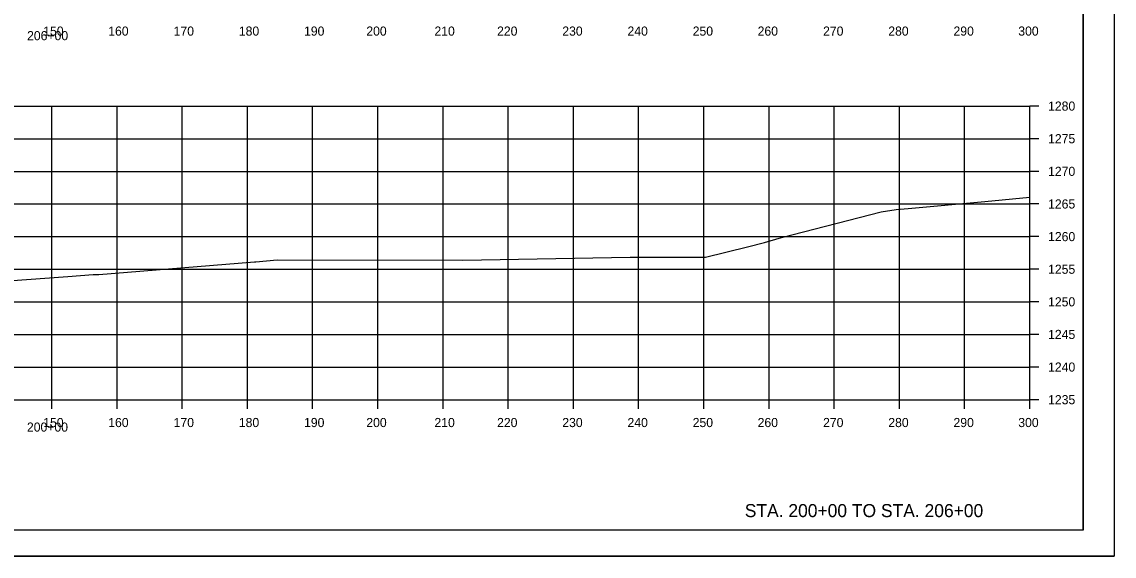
# Model space of a CAD drawing. Extents: x -70 to 701944, y -4 to 666871.
# Drawn here: x 678497.3 to 678664.8, y 651742.3 to 651824.2 of the extents above; entities that cross this region are included whole.
import ezdxf

# ---------------------------------------------------------------- set-up
doc = ezdxf.new("R2010")
doc.units = 0
for name, color, linetype in [('R_Axis', 7, 'Continuous'), ('R_Axis Annot', 7, 'Continuous'), ('R_Border', 7, 'Continuous'), ('R_Draft', 7, 'Continuous'), ('R_Exist Surface', 7, 'Continuous'), ('R_Grid', 7, 'Continuous'), ('R_No Plot', 7, 'Continuous')]:
    doc.layers.add(name, color=color, linetype=linetype)

msp = doc.modelspace()

# ---------------------------------------------------------------- linework, layer by layer
at = {"layer": 'R_Axis'}
for p, q in [((678651.91, 651766.26), (678651.91, 651811.26)), ((678653.31, 651811.26), (678651.91, 651811.26)), ((678653.31, 651806.26), (678651.91, 651806.26)), ((678653.31, 651801.26), (678651.91, 651801.26)), ((678653.31, 651796.26), (678651.91, 651796.26)), ((678653.31, 651791.26), (678651.91, 651791.26)), ((678653.31, 651786.26), (678651.91, 651786.26)), ((678653.31, 651781.26), (678651.91, 651781.26)), ((678653.31, 651776.26), (678651.91, 651776.26)), ((678653.31, 651771.26), (678651.91, 651771.26)), ((678351.91, 651766.26), (678651.91, 651766.26)), ((678501.91, 651764.86), (678501.91, 651766.26)), ((678511.91, 651764.86), (678511.91, 651766.26)), ((678521.91, 651764.86), (678521.91, 651766.26)), ((678531.91, 651764.86), (678531.91, 651766.26)), ((678541.91, 651764.86), (678541.91, 651766.26)), ((678551.91, 651764.86), (678551.91, 651766.26)), ((678561.91, 651764.86), (678561.91, 651766.26)), ((678571.91, 651764.86), (678571.91, 651766.26)), ((678581.91, 651764.86), (678581.91, 651766.26)), ((678591.91, 651764.86), (678591.91, 651766.26)), ((678601.91, 651764.86), (678601.91, 651766.26)), ((678611.91, 651764.86), (678611.91, 651766.26)), ((678621.91, 651764.86), (678621.91, 651766.26)), ((678631.91, 651764.86), (678631.91, 651766.26)), ((678641.91, 651764.86), (678641.91, 651766.26)), ((678651.91, 651764.86), (678651.91, 651766.26)), ((678653.31, 651766.26), (678651.91, 651766.26))]:
    msp.add_line(p, q, dxfattribs=at)
at = {"layer": 'R_Border'}
for q in [(678660.09, 651951.72), (678343.91, 651746.26)]:
    msp.add_line((678660.09, 651746.26), q, dxfattribs=at)
at = {"layer": 'R_Exist Surface'}
msp.add_lwpolyline([(678492.36, 651784.29), (678504.35, 651785.13), (678508.26, 651785.44), (678509.13, 651785.47), (678532.98, 651787.38), (678533.16, 651787.41), (678533.21, 651787.41), (678536.49, 651787.71), (678564.93, 651787.65), (678590.59, 651788.09), (678590.82, 651788.09), (678602.17, 651788.1), (678608.61, 651789.67), (678611.22, 651790.37), (678613.81, 651791.11), (678629.09, 651795.06), (678631.39, 651795.39), (678633.24, 651795.57), (678645, 651796.62), (678651.91, 651797.28)], dxfattribs=at)
at = {"layer": 'R_Grid'}
for p, q in [((678351.91, 651811.26), (678651.91, 651811.26)), ((678501.91, 651766.26), (678501.91, 651811.26)), ((678511.91, 651766.26), (678511.91, 651811.26)), ((678521.91, 651766.26), (678521.91, 651811.26)), ((678531.91, 651766.26), (678531.91, 651811.26)), ((678541.91, 651766.26), (678541.91, 651811.26)), ((678551.91, 651766.26), (678551.91, 651811.26)), ((678561.91, 651766.26), (678561.91, 651811.26)), ((678571.91, 651766.26), (678571.91, 651811.26)), ((678581.91, 651766.26), (678581.91, 651811.26)), ((678591.91, 651766.26), (678591.91, 651811.26)), ((678601.91, 651766.26), (678601.91, 651811.26)), ((678611.91, 651766.26), (678611.91, 651811.26)), ((678621.91, 651766.26), (678621.91, 651811.26)), ((678631.91, 651766.26), (678631.91, 651811.26)), ((678641.91, 651766.26), (678641.91, 651811.26)), ((678651.91, 651766.26), (678651.91, 651811.26)), ((678351.91, 651806.26), (678651.91, 651806.26)), ((678351.91, 651801.26), (678651.91, 651801.26)), ((678351.91, 651796.26), (678651.91, 651796.26)), ((678351.91, 651791.26), (678651.91, 651791.26)), ((678351.91, 651786.26), (678651.91, 651786.26)), ((678351.91, 651781.26), (678651.91, 651781.26)), ((678351.91, 651776.26), (678651.91, 651776.26)), ((678351.91, 651771.26), (678651.91, 651771.26)), ((678351.91, 651766.26), (678651.91, 651766.26))]:
    msp.add_line(p, q, dxfattribs=at)
at = {"layer": 'R_No Plot'}
msp.add_line((678331.51, 651742.28), (678664.84, 651742.28), dxfattribs=at)
for points in [[(678331.5, 651955.62), (678664.84, 651955.62), (678664.84, 651742.28), (678331.5, 651742.28)], [(678577.83, 651951.72), (678577.83, 651941.84), (678613.56, 651941.84), (678613.56, 651938.92), (678636.76, 651938.92), (678636.76, 651914.59), (678660.09, 651914.59), (678660.09, 651746.26), (678343.91, 651746.26), (678343.91, 651951.72)]]:
    msp.add_lwpolyline(points, close=True, dxfattribs=at)

# ---------------------------------------------------------------- texts
at = {"layer": 'R_Axis Annot'}
for s, p in [('150', (678500.59, 651822.06)), ('160', (678510.56, 651822.06)), ('170', (678520.59, 651822.06)), ('180', (678530.59, 651822.06)), ('190', (678540.59, 651822.06)), ('200', (678550.14, 651822.06)), ('210', (678560.59, 651822.06)), ('220', (678570.2, 651822.06)), ('230', (678580.2, 651822.06)), ('240', (678590.2, 651822.06)), ('250', (678600.2, 651822.06)), ('260', (678610.16, 651822.06)), ('270', (678620.2, 651822.06)), ('280', (678630.2, 651822.06)), ('290', (678640.2, 651822.06)), ('300', (678650.14, 651822.06)), ('206+00', (678498.11, 651821.36)), ('1280', (678654.71, 651810.56)), ('1275', (678654.71, 651805.56)), ('1270', (678654.71, 651800.56)), ('1265', (678654.71, 651795.56)), ('1260', (678654.71, 651790.56)), ('1255', (678654.71, 651785.56)), ('1250', (678654.71, 651780.56)), ('1245', (678654.71, 651775.56)), ('1240', (678654.71, 651770.56)), ('1235', (678654.71, 651765.56)), ('200+00', (678498.09, 651761.36)), ('150', (678500.59, 651762.06)), ('160', (678510.56, 651762.06)), ('170', (678520.59, 651762.06)), ('180', (678530.59, 651762.06)), ('190', (678540.59, 651762.06)), ('200', (678550.14, 651762.06)), ('210', (678560.59, 651762.06)), ('220', (678570.2, 651762.06)), ('230', (678580.2, 651762.06)), ('240', (678590.2, 651762.06)), ('250', (678600.2, 651762.06)), ('260', (678610.16, 651762.06)), ('270', (678620.2, 651762.06)), ('280', (678630.2, 651762.06)), ('290', (678640.2, 651762.06)), ('300', (678650.14, 651762.06))]:
    msp.add_text(s, height=1.4, dxfattribs=at).set_placement(p)
at = {"layer": 'R_Draft'}
msp.add_text('STA. 200+00 TO STA. 206+00', height=2, dxfattribs=at).set_placement((678608.19, 651748.26))

doc.saveas('drawing.dxf')
